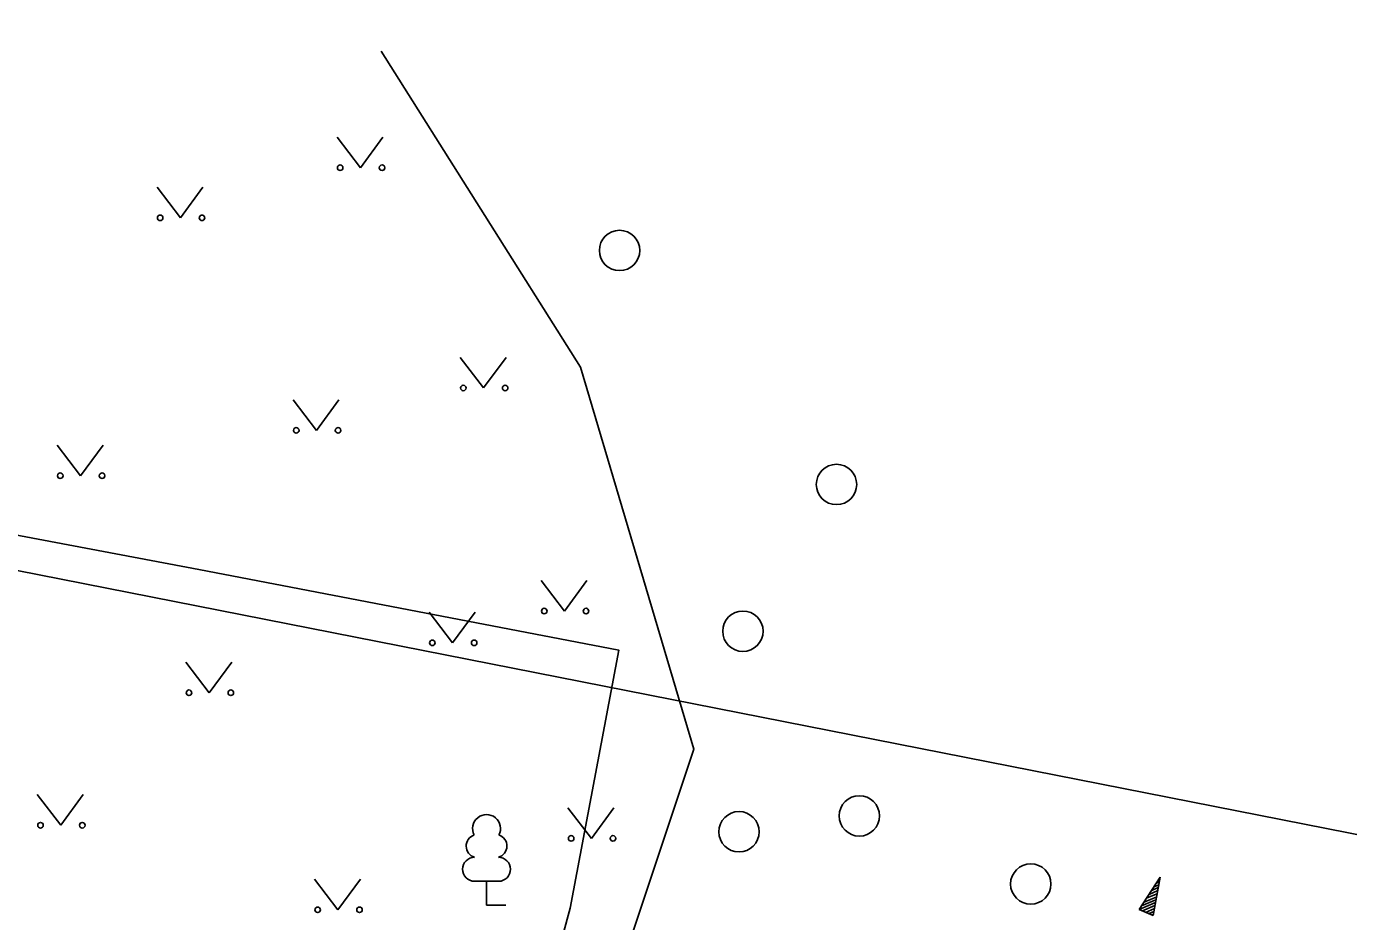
# Model space of a CAD drawing. Extents: x 554947 to 555436, y 6564938 to 6565792.
# Drawn here: x 555277.43 to 555303.63, y 6565122.92 to 6565140.66 of the extents above; entities that cross this region are included whole.
import ezdxf

# ---------------------------------------------------------------- set-up
doc = ezdxf.new("R2010")
doc.units = 0
for name, color, linetype in [('HALJASTUS', 7, 'Continuous'), ('KPOHULIIN', 7, 'Continuous'), ('MPKAABEL', 7, 'Continuous'), ('PUU', 7, 'Continuous'), ('RELJEEF', 7, 'Continuous')]:
    doc.layers.add(name, color=color, linetype=linetype)

msp = doc.modelspace()

# ---------------------------------------------------------------- linework, layer by layer
at = {"layer": 'HALJASTUS'}
for p, q in [((555283.588, 6565138.467), (555284.051, 6565137.86)), ((555284.051, 6565137.86), (555284.497, 6565138.467)), ((555280.021, 6565137.473), (555280.484, 6565136.866)), ((555280.484, 6565136.866), (555280.93, 6565137.473)), ((555286.027, 6565134.102), (555286.49, 6565133.495)), ((555286.49, 6565133.495), (555286.936, 6565134.102)), ((555282.717, 6565133.262), (555283.18, 6565132.655)), ((555283.18, 6565132.655), (555283.626, 6565133.262)), ((555278.042, 6565132.362), (555278.505, 6565131.756)), ((555278.505, 6565131.756), (555278.951, 6565132.362)), ((555287.629, 6565129.68), (555288.093, 6565129.073)), ((555288.093, 6565129.073), (555288.538, 6565129.68)), ((555285.413, 6565129.051), (555285.876, 6565128.445)), ((555285.876, 6565128.445), (555286.322, 6565129.051)), ((555280.592, 6565128.061), (555281.055, 6565127.455)), ((555281.055, 6565127.455), (555281.501, 6565128.061)), ((555277.649, 6565125.436), (555278.113, 6565124.829)), ((555278.113, 6565124.829), (555278.558, 6565125.436)), ((555288.162, 6565125.176), (555288.626, 6565124.569)), ((555288.626, 6565124.569), (555289.071, 6565125.176)), ((555283.142, 6565123.76), (555283.605, 6565123.154)), ((555283.605, 6565123.154), (555284.051, 6565123.76))]:
    msp.add_line(p, q, dxfattribs=at)
msp.add_lwpolyline([(555284.462, 6565140.172), (555288.412, 6565133.905), (555290.653, 6565126.338), (555287.948, 6565118.22), (555286.947, 6565113.44), (555283.151, 6565108.996), (555281.188, 6565105.176)], dxfattribs=at)
for centre, radius in [((555283.65, 6565137.86), 0.055), ((555284.479, 6565137.86), 0.055), ((555280.083, 6565136.866), 0.055), ((555280.912, 6565136.866), 0.055), ((555289.184, 6565136.22), 0.4), ((555286.089, 6565133.495), 0.055), ((555286.918, 6565133.495), 0.055), ((555282.779, 6565132.655), 0.055), ((555283.608, 6565132.655), 0.055), ((555293.482, 6565131.583), 0.4), ((555278.104, 6565131.756), 0.055), ((555278.933, 6565131.756), 0.055), ((555287.692, 6565129.073), 0.055), ((555288.52, 6565129.073), 0.055), ((555291.628, 6565128.674), 0.4), ((555285.475, 6565128.445), 0.055), ((555286.304, 6565128.445), 0.055), ((555280.654, 6565127.455), 0.055), ((555281.483, 6565127.455), 0.055), ((555293.935, 6565125.014), 0.4), ((555291.551, 6565124.7), 0.4), ((555277.712, 6565124.829), 0.055), ((555278.54, 6565124.829), 0.055), ((555288.225, 6565124.569), 0.055), ((555289.054, 6565124.569), 0.055), ((555297.33, 6565123.664), 0.4), ((555283.204, 6565123.154), 0.055), ((555284.033, 6565123.154), 0.055)]:
    msp.add_circle(centre, radius, dxfattribs=at)
at = {"layer": 'KPOHULIIN'}
msp.add_lwpolyline([(555148.701, 6565153.258), (555226.644, 6565139.855), (555319.309, 6565121.586)], dxfattribs=at)
at = {"layer": 'MPKAABEL'}
msp.add_lwpolyline([(555252.588, 6565101.946), (555250.157, 6565105.485), (555246.43, 6565112.048), (555243.328, 6565117.686), (555240.248, 6565123.284), (555235.885, 6565131.607), (555233.393, 6565136.173), (555233.034, 6565137.981), (555233.62, 6565138.358), (555237.1, 6565137.907), (555242.704, 6565136.954), (555245.573, 6565136.455), (555256.506, 6565134.49), (555262.887, 6565133.288), (555269.268, 6565132.087), (555280.849, 6565129.896), (555289.168, 6565128.301), (555288.207, 6565123.189), (555286.959, 6565118.589), (555293.983, 6565117.646), (555297.167, 6565117.091)], dxfattribs=at)
at = {"layer": 'PUU'}
for p, q in [((555286.789, 6565123.719), (555286.309, 6565123.719)), ((555286.549, 6565123.244), (555286.549, 6565123.719)), ((555286.929, 6565123.244), (555286.549, 6565123.244))]:
    msp.add_line(p, q, dxfattribs=at)
for centre, radius, start, end in [((555286.549, 6565124.764), 0.277, 332.5799, 207.4201), ((555286.379, 6565124.416), 0.233, 109.0217, 253.1415), ((555286.719, 6565124.416), 0.233, 286.8508, 70.9859), ((555286.312, 6565123.956), 0.238, 90.0016, 269.3953), ((555286.786, 6565123.956), 0.238, 270.6047, 89.9984)]:
    msp.add_arc(centre, radius, start, end, dxfattribs=at)
at = {"layer": 'RELJEEF'}
for p, q in [((555299.476, 6565123.158), (555299.896, 6565123.798)), ((555299.896, 6565123.798), (555299.756, 6565123.043)), ((555299.871, 6565123.758), (555299.891, 6565123.768)), ((555299.676, 6565123.458), (555299.846, 6565123.533)), ((555299.726, 6565123.533), (555299.856, 6565123.593)), ((555299.751, 6565123.438), (555299.836, 6565123.473)), ((555299.771, 6565123.608), (555299.871, 6565123.648)), ((555299.821, 6565123.683), (555299.881, 6565123.708)), ((555299.476, 6565123.158), (555299.801, 6565123.298)), ((555299.526, 6565123.233), (555299.811, 6565123.353)), ((555299.541, 6565123.133), (555299.791, 6565123.238)), ((555299.576, 6565123.308), (555299.826, 6565123.413)), ((555299.626, 6565123.383), (555299.751, 6565123.438)), ((555299.476, 6565123.158), (555299.756, 6565123.043)), ((555299.476, 6565123.158), (555299.476, 6565123.158)), ((555299.606, 6565123.103), (555299.781, 6565123.178)), ((555299.676, 6565123.078), (555299.771, 6565123.118)), ((555299.741, 6565123.053), (555299.756, 6565123.058))]:
    msp.add_line(p, q, dxfattribs=at)

doc.saveas('drawing.dxf')
